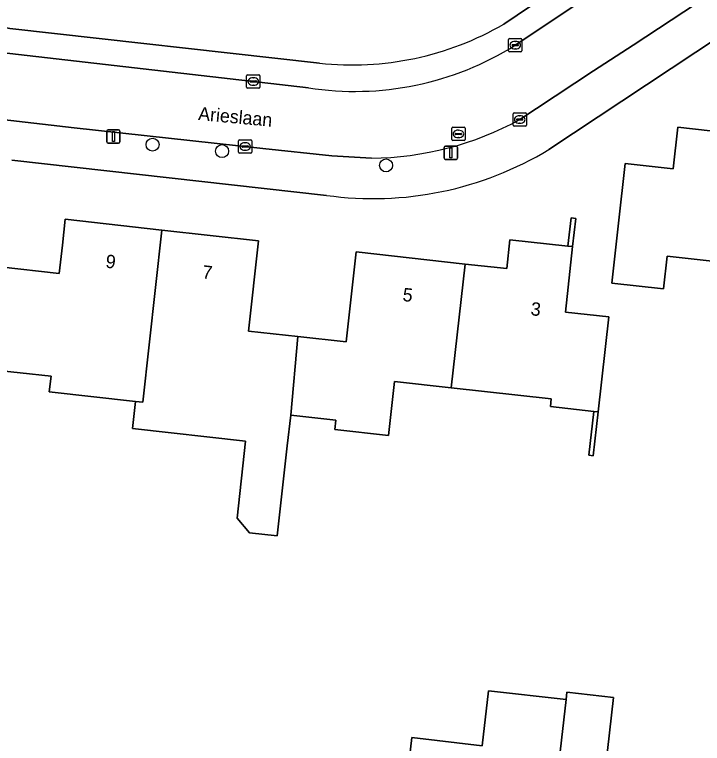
# Model space of a CAD drawing. Extents: x 162396 to 163643, y 386452 to 387406.
# Drawn here: x 163008.7 to 163060.4, y 386774.2 to 386829.1 of the extents above; entities that cross this region are included whole.
import ezdxf

# ---------------------------------------------------------------- set-up
doc = ezdxf.new("R2010")
doc.units = 0
for name, color, linetype in [('IMGEO_Boom', 7, 'Continuous'), ('IMGEO_Erf', 7, 'Continuous'), ('IMGEO_Kolk', 7, 'Continuous'), ('IMGEO_Lichtmast', 7, 'Continuous'), ('IMGEO_Muur', 7, 'Continuous'), ('IMGEO_Openbare_ruimte_label', 7, 'Continuous'), ('IMGEO_Pand', 7, 'Continuous'), ('IMGEO_Pand_nummerreeks', 7, 'Continuous'), ('IMGEO_Parkeervlak_open', 7, 'Continuous'), ('IMGEO_Rijbaan_lokaal_open', 7, 'Continuous'), ('IMGEO_Rioolput', 7, 'Continuous'), ('IMGEO_Voetpad_open', 7, 'Continuous')]:
    doc.layers.add(name, color=color, linetype=linetype)

msp = doc.modelspace()

# ---------------------------------------------------------------- linework, layer by layer
at = {"layer": 'IMGEO_Boom'}
for centre in [(163019.068, 386819.272), (163024.298, 386818.785), (163036.636, 386817.714)]:
    msp.add_circle(centre, 0.489, dxfattribs=at)
at = {"layer": 'IMGEO_Erf'}
for points in [[(162946.556, 386862.969), (162949.934, 386860.424), (162987.453, 386835.647), (162991.369, 386833.385), (163000, 386829.829), (163008.342, 386828.004), (163031.625, 386825.406)], [(163045.484, 386828.337), (163056.818, 386836.007), (163060.114, 386838.237)], [(163067.287, 386831.119), (163048.892, 386818.913)], [(163065.254, 386810.063), (163057.789, 386810.893), (163057.516, 386808.432), (163053.632, 386808.864), (163054.132, 386813.363), (163054.632, 386817.856), (163058.245, 386817.455), (163058.593, 386820.582), (163066.327, 386819.722)], [(163032.153, 386815.458), (163008.483, 386818.116)], [(163007.606, 386810.082), (163012.052, 386809.588), (163012.288, 386811.705), (163012.505, 386813.659), (163019.775, 386812.85), (163027.045, 386812.042), (163026.29, 386805.253), (163030.005, 386804.84), (163033.631, 386804.437), (163034.384, 386811.205), (163042.58, 386810.294), (163045.712, 386809.946), (163045.955, 386812.126), (163050.319, 386811.641), (163050.555, 386813.76), (163050.908, 386813.721), (163050.672, 386811.602), (163050.125, 386806.683), (163053.388, 386806.32), (163052.593, 386799.168), (163052.226, 386795.871), (163051.89, 386795.908), (163052.257, 386799.205), (163048.997, 386799.567), (163049.062, 386800.15), (163041.544, 386800.986), (163037.264, 386801.462), (163036.812, 386797.398), (163032.789, 386797.846), (163032.867, 386798.55), (163029.462, 386798.929), (163029.206, 386796.623), (163028.451, 386789.84), (163026.374, 386790.071), (163025.428, 386791.171), (163026.073, 386796.972), (163017.563, 386797.918), (163017.79, 386799.963), (163011.307, 386800.683), (163011.436, 386801.848), (163006.748, 386802.369)], [(163038.409, 386773.163), (163038.581, 386774.671), (163043.866, 386774.067), (163044.339, 386778.203), (163050.183, 386777.535), (163050.247, 386778.097), (163053.753, 386777.697), (163052.816, 386769.493)]]:
    msp.add_lwpolyline(points, dxfattribs=at)
for centre, radius, start, end in [((163034.104, 386847.915), 22.645, 263.7146, 300.1681), ((163035.667, 386840.709), 25.494, 262.0769, 301.2478)]:
    msp.add_arc(centre, radius, start, end, dxfattribs=at)
at = {"layer": 'IMGEO_Kolk'}
for p, q in [((163045.857, 386826.331), (163045.857, 386827.183)), ((163045.932, 386827.257), (163046.784, 386827.257)), ((163046.858, 386827.183), (163046.858, 386826.331)), ((163046.116, 386826.751), (163046.116, 386826.763)), ((163046.554, 386826.714), (163046.156, 386826.714)), ((163046.159, 386826.8), (163046.557, 386826.8)), ((163046.345, 386827.037), (163046.37, 386827.037)), ((163046.6, 386826.763), (163046.6, 386826.751)), ((163046.784, 386826.257), (163045.932, 386826.257)), ((163046.368, 386826.477), (163046.343, 386826.477)), ((163026.15, 386823.597), (163026.15, 386824.449)), ((163026.225, 386824.523), (163027.077, 386824.523)), ((163027.151, 386824.449), (163027.151, 386823.597)), ((163026.409, 386824.017), (163026.409, 386824.029)), ((163026.847, 386823.98), (163026.449, 386823.98)), ((163026.452, 386824.066), (163026.85, 386824.066)), ((163026.638, 386824.303), (163026.663, 386824.303)), ((163026.893, 386824.029), (163026.893, 386824.017)), ((163027.077, 386823.523), (163026.225, 386823.523)), ((163026.661, 386823.743), (163026.636, 386823.743)), ((163046.267, 386821.664), (163047.119, 386821.664)), ((163046.192, 386820.738), (163046.192, 386821.59)), ((163046.451, 386821.158), (163046.451, 386821.17)), ((163046.889, 386821.121), (163046.491, 386821.121)), ((163046.494, 386821.207), (163046.892, 386821.207)), ((163046.68, 386821.444), (163046.705, 386821.444)), ((163046.935, 386821.17), (163046.935, 386821.158)), ((163047.193, 386821.59), (163047.193, 386820.738)), ((163047.119, 386820.664), (163046.267, 386820.664)), ((163046.703, 386820.884), (163046.678, 386820.884)), ((163025.537, 386818.707), (163025.537, 386819.559)), ((163025.612, 386819.633), (163026.464, 386819.633)), ((163026.538, 386819.559), (163026.538, 386818.707)), ((163025.796, 386819.127), (163025.796, 386819.139)), ((163026.234, 386819.09), (163025.836, 386819.09)), ((163025.839, 386819.176), (163026.237, 386819.176)), ((163026.025, 386819.413), (163026.05, 386819.413)), ((163026.28, 386819.139), (163026.28, 386819.127)), ((163026.464, 386818.633), (163025.612, 386818.633)), ((163026.048, 386818.853), (163026.023, 386818.853))]:
    msp.add_line(p, q, dxfattribs=at)
for points in [[(163045.857, 386826.331), (163045.857, 386827.183)], [(163045.932, 386827.257), (163046.784, 386827.257)], [(163046.858, 386827.183), (163046.858, 386826.331)], [(163046.784, 386826.257), (163045.932, 386826.257)], [(163026.15, 386823.597), (163026.15, 386824.449)], [(163026.225, 386824.523), (163027.077, 386824.523)], [(163027.151, 386824.449), (163027.151, 386823.597)], [(163027.077, 386823.523), (163026.225, 386823.523)], [(163046.267, 386821.664), (163047.119, 386821.664)], [(163046.192, 386820.738), (163046.192, 386821.59)], [(163047.193, 386821.59), (163047.193, 386820.738)], [(163047.119, 386820.664), (163046.267, 386820.664)], [(163025.537, 386818.707), (163025.537, 386819.559)], [(163025.612, 386819.633), (163026.464, 386819.633)], [(163026.538, 386819.559), (163026.538, 386818.707)], [(163026.464, 386818.633), (163025.612, 386818.633)]]:
    msp.add_lwpolyline(points, dxfattribs=at)
for centre, radius, start, end in [((163045.934, 386827.181), 0.0765, 91.552, 178.448), ((163045.934, 386827.181), 0.0765, 91.552, 178.448), ((163046.782, 386827.181), 0.0765, 1.552, 88.448), ((163046.782, 386827.181), 0.0765, 1.552, 88.448), ((163046.156, 386826.76), 0.0403, 85.8775, 175.7526), ((163046.153, 386826.75), 0.0366, 178.938, 274.7102), ((163046.557, 386826.757), 0.043, 264.8664, 352.4533), ((163046.561, 386826.762), 0.0386, 1.7309, 96.639), ((163045.934, 386826.333), 0.0765, 181.552, 268.448), ((163045.934, 386826.333), 0.0765, 181.552, 268.448), ((163046.782, 386826.333), 0.0765, 271.552, 358.448), ((163046.782, 386826.333), 0.0765, 271.552, 358.448), ((163026.227, 386824.447), 0.0765, 91.552, 178.448), ((163026.227, 386824.447), 0.0765, 91.552, 178.448), ((163027.075, 386824.447), 0.0765, 1.552, 88.448), ((163027.075, 386824.447), 0.0765, 1.552, 88.448), ((163026.449, 386824.026), 0.0403, 85.8775, 175.7526), ((163026.446, 386824.016), 0.0366, 178.938, 274.7102), ((163026.85, 386824.023), 0.043, 264.8664, 352.4533), ((163026.854, 386824.028), 0.0386, 1.7309, 96.639), ((163026.227, 386823.599), 0.0765, 181.552, 268.448), ((163026.227, 386823.599), 0.0765, 181.552, 268.448), ((163027.075, 386823.599), 0.0765, 271.552, 358.448), ((163027.075, 386823.599), 0.0765, 271.552, 358.448), ((163046.269, 386821.588), 0.0765, 91.552, 178.448), ((163046.269, 386821.588), 0.0765, 91.552, 178.448), ((163047.117, 386821.588), 0.0765, 1.552, 88.448), ((163047.117, 386821.588), 0.0765, 1.552, 88.448), ((163046.491, 386821.167), 0.0403, 85.8775, 175.7526), ((163046.488, 386821.157), 0.0366, 178.938, 274.7102), ((163046.892, 386821.164), 0.043, 264.8664, 352.4533), ((163046.896, 386821.169), 0.0386, 1.7309, 96.639), ((163046.269, 386820.74), 0.0765, 181.552, 268.448), ((163046.269, 386820.74), 0.0765, 181.552, 268.448), ((163047.117, 386820.74), 0.0765, 271.552, 358.448), ((163047.117, 386820.74), 0.0765, 271.552, 358.448), ((163025.614, 386819.557), 0.0765, 91.552, 178.448), ((163025.614, 386819.557), 0.0765, 91.552, 178.448), ((163026.462, 386819.557), 0.0765, 1.552, 88.448), ((163026.462, 386819.557), 0.0765, 1.552, 88.448), ((163025.836, 386819.136), 0.0403, 85.8775, 175.7526), ((163025.833, 386819.126), 0.0366, 178.938, 274.7102), ((163026.237, 386819.133), 0.043, 264.8664, 352.4533), ((163026.241, 386819.138), 0.0386, 1.7309, 96.639), ((163025.614, 386818.709), 0.0765, 181.552, 268.448), ((163025.614, 386818.709), 0.0765, 181.552, 268.448), ((163026.462, 386818.709), 0.0765, 271.552, 358.448), ((163026.462, 386818.709), 0.0765, 271.552, 358.448)]:
    msp.add_arc(centre, radius, start, end, dxfattribs=at)
for centre, major_axis, ratio, start_param, end_param in [((163046.344, 386826.757), (-0.387, 0.002), 0.722429, 4.712389, 7.853982), ((163046.369, 386826.757), (-0.39, 0.002), 0.717154, 1.570796, 4.712389), ((163026.637, 386824.023), (-0.387, 0.002), 0.722429, 4.712389, 7.853982), ((163026.662, 386824.023), (-0.39, 0.002), 0.717154, 1.570796, 4.712389), ((163046.679, 386821.164), (-0.387, 0.002), 0.722429, 4.712389, 7.853982), ((163046.704, 386821.164), (-0.39, 0.002), 0.717154, 1.570796, 4.712389), ((163026.024, 386819.133), (-0.387, 0.002), 0.722429, 4.712389, 7.853982), ((163026.049, 386819.133), (-0.39, 0.002), 0.717154, 1.570796, 4.712389)]:
    msp.add_ellipse(centre, major_axis=major_axis, ratio=ratio, start_param=start_param, end_param=end_param, dxfattribs=at)
at = {"layer": 'IMGEO_Lichtmast'}
for p, q in [((163015.627, 386819.484), (163015.627, 386820.284)), ((163015.627, 386820.284), (163015.627, 386819.484)), ((163015.727, 386820.384), (163016.517, 386820.384)), ((163016.517, 386820.384), (163015.727, 386820.384)), ((163016.617, 386820.284), (163016.617, 386819.484)), ((163016.617, 386819.484), (163016.617, 386820.284)), ((163016.517, 386819.384), (163015.727, 386819.384)), ((163015.727, 386819.384), (163016.517, 386819.384)), ((163041.015, 386818.265), (163041.015, 386819.065)), ((163041.015, 386819.065), (163041.015, 386818.265)), ((163041.115, 386819.165), (163041.905, 386819.165)), ((163041.905, 386819.165), (163041.115, 386819.165)), ((163042.005, 386819.065), (163042.005, 386818.265)), ((163042.005, 386818.265), (163042.005, 386819.065)), ((163041.905, 386818.165), (163041.115, 386818.165)), ((163041.115, 386818.165), (163041.905, 386818.165))]:
    msp.add_line(p, q, dxfattribs=at)
for points in [[(163016.047, 386820.259), (163016.197, 386820.259), (163016.197, 386819.509), (163016.047, 386819.509), (163016.047, 386820.259)], [(163041.435, 386819.04), (163041.585, 386819.04), (163041.585, 386818.29), (163041.435, 386818.29), (163041.435, 386819.04)]]:
    msp.add_lwpolyline(points, dxfattribs=at)
for centre, start, end in [((163015.727, 386820.284), 90, 180), ((163015.727, 386820.284), 90, 180), ((163016.517, 386820.284), 0, 90), ((163016.517, 386820.284), 360, 90), ((163015.727, 386819.484), 180, 270), ((163015.727, 386819.484), 180, 270), ((163016.517, 386819.484), 270, 0), ((163016.517, 386819.484), 270, 0), ((163041.115, 386819.065), 90, 180), ((163041.115, 386819.065), 90, 180), ((163041.905, 386819.065), 0, 90), ((163041.905, 386819.065), 360, 90), ((163041.115, 386818.265), 180, 270), ((163041.115, 386818.265), 180, 270), ((163041.905, 386818.265), 270, 0), ((163041.905, 386818.265), 270, 0)]:
    msp.add_arc(centre, 0.1, start, end, dxfattribs=at)
at = {"layer": 'IMGEO_Muur'}
for points in [[(163050.555, 386813.76), (163050.319, 386811.641), (163050.672, 386811.602), (163050.908, 386813.721)], [(163052.593, 386799.168), (163052.257, 386799.205), (163051.89, 386795.908), (163052.226, 386795.871)]]:
    msp.add_lwpolyline(points, close=True, dxfattribs=at)
at = {"layer": 'IMGEO_Pand'}
for points in [[(163066.327, 386819.722), (163058.593, 386820.582), (163058.245, 386817.455), (163054.632, 386817.856), (163054.132, 386813.363), (163053.632, 386808.864), (163057.516, 386808.432), (163057.789, 386810.893), (163065.254, 386810.063)], [(163019.775, 386812.85), (163012.505, 386813.659), (163012.288, 386811.705), (163012.052, 386809.588), (163007.606, 386810.082), (163007.27, 386807.057), (163006.748, 386802.369), (163011.436, 386801.848), (163011.307, 386800.683), (163017.79, 386799.963), (163018.332, 386799.903)], [(163026.29, 386805.253), (163027.045, 386812.042), (163019.775, 386812.85), (163018.332, 386799.903), (163017.79, 386799.963), (163017.563, 386797.918), (163026.073, 386796.972), (163025.428, 386791.171), (163026.374, 386790.071), (163028.451, 386789.84), (163029.206, 386796.623), (163029.462, 386798.929), (163030.005, 386804.84)], [(163053.388, 386806.32), (163050.125, 386806.683), (163050.672, 386811.602), (163050.319, 386811.641), (163045.955, 386812.126), (163045.712, 386809.946), (163042.58, 386810.294), (163041.544, 386800.986), (163049.062, 386800.15), (163048.997, 386799.567), (163052.257, 386799.205), (163052.593, 386799.168)], [(163042.58, 386810.294), (163034.384, 386811.205), (163033.631, 386804.437), (163030.005, 386804.84), (163029.462, 386798.929), (163032.867, 386798.55), (163032.789, 386797.846), (163036.812, 386797.398), (163037.264, 386801.462), (163041.544, 386800.986)], [(163050.183, 386777.535), (163044.339, 386778.203), (163043.866, 386774.067), (163038.581, 386774.671), (163038.409, 386773.163), (163037.541, 386765.536), (163045.574, 386764.618), (163046.119, 386769.385), (163049.208, 386769.033), (163049.306, 386769.894)], [(163052.816, 386769.493), (163053.753, 386777.697), (163050.247, 386778.097), (163050.183, 386777.535), (163049.306, 386769.894)]]:
    msp.add_lwpolyline(points, close=True, dxfattribs=at)
at = {"layer": 'IMGEO_Parkeervlak_open'}
for points in [[(162946.079, 386860.649), (162973.567, 386842.509), (162986.474, 386834.111), (162990.37, 386831.778), (162999.094, 386828.09), (163000, 386827.886), (163007.424, 386826.218), (163030.795, 386823.548)], [(163031.625, 386825.406), (163008.342, 386828.004), (163000, 386829.829), (162991.369, 386833.385), (162987.453, 386835.647), (162949.934, 386860.424)], [(163056.818, 386836.007), (163045.484, 386828.337)], [(163046.355, 386826.754), (163060.375, 386836.109)]]:
    msp.add_lwpolyline(points, dxfattribs=at)
for centre, radius, start, end in [((163034.104, 386847.915), 22.645, 263.7146, 300.1681), ((163034.285, 386845.972), 22.694, 261.1537, 302.1311)]:
    msp.add_arc(centre, radius, start, end, dxfattribs=at)
at = {"layer": 'IMGEO_Rijbaan_lokaal_open'}
for points in [[(163030.795, 386823.548), (163007.424, 386826.218), (163000, 386827.886), (162999.094, 386828.09), (162990.37, 386831.778), (162986.474, 386834.111), (162973.567, 386842.509), (162946.079, 386860.649), (162945.809, 386860.764)], [(163061.331, 386836.738), (163060.375, 386836.109), (163046.355, 386826.754)], [(163046.696, 386821.167), (163047.956, 386821.995), (163052.249, 386824.813), (163055.219, 386826.764), (163059.032, 386829.268), (163063.954, 386832.5)], [(163004.709, 386821.506), (163013.168, 386820.54), (163027.362, 386818.989), (163032.562, 386818.421), (163035.545, 386818.259)]]:
    msp.add_lwpolyline(points, dxfattribs=at)
for centre, radius, start, end in [((163034.285, 386845.972), 22.694, 261.1537, 302.1311), ((163035.335, 386841.898), 23.64, 270.5088, 298.7237)]:
    msp.add_arc(centre, radius, start, end, dxfattribs=at)
at = {"layer": 'IMGEO_Rioolput'}
for p, q in [((163041.652, 386820.58), (163042.504, 386820.58)), ((163041.577, 386819.654), (163041.577, 386820.506)), ((163041.836, 386820.074), (163041.836, 386820.086)), ((163042.274, 386820.037), (163041.876, 386820.037)), ((163041.879, 386820.123), (163042.277, 386820.123)), ((163042.065, 386820.36), (163042.09, 386820.36)), ((163042.32, 386820.086), (163042.32, 386820.074)), ((163042.578, 386820.506), (163042.578, 386819.654)), ((163042.504, 386819.58), (163041.652, 386819.58)), ((163042.088, 386819.8), (163042.063, 386819.8))]:
    msp.add_line(p, q, dxfattribs=at)
for points in [[(163041.652, 386820.58), (163042.504, 386820.58)], [(163041.577, 386819.654), (163041.577, 386820.506)], [(163042.578, 386820.506), (163042.578, 386819.654)], [(163042.504, 386819.58), (163041.652, 386819.58)]]:
    msp.add_lwpolyline(points, dxfattribs=at)
for centre, radius, start, end in [((163041.654, 386820.504), 0.0765, 91.552, 178.448), ((163041.654, 386820.504), 0.0765, 91.552, 178.448), ((163042.502, 386820.504), 0.0765, 1.552, 88.448), ((163042.502, 386820.504), 0.0765, 1.552, 88.448), ((163041.876, 386820.083), 0.0403, 85.8775, 175.7526), ((163041.873, 386820.073), 0.0366, 178.938, 274.7102), ((163042.277, 386820.08), 0.043, 264.8664, 352.4533), ((163042.281, 386820.085), 0.0386, 1.7309, 96.639), ((163041.654, 386819.656), 0.0765, 181.552, 268.448), ((163041.654, 386819.656), 0.0765, 181.552, 268.448), ((163042.502, 386819.656), 0.0765, 271.552, 358.448), ((163042.502, 386819.656), 0.0765, 271.552, 358.448)]:
    msp.add_arc(centre, radius, start, end, dxfattribs=at)
for centre, major_axis, ratio, start_param, end_param in [((163042.064, 386820.08), (-0.387, 0.002), 0.722429, 4.712389, 7.853982), ((163042.089, 386820.08), (-0.39, 0.002), 0.717154, 1.570796, 4.712389)]:
    msp.add_ellipse(centre, major_axis=major_axis, ratio=ratio, start_param=start_param, end_param=end_param, dxfattribs=at)
at = {"layer": 'IMGEO_Voetpad_open'}
for points in [[(163063.954, 386832.5), (163059.032, 386829.268), (163055.219, 386826.764), (163052.249, 386824.813), (163047.956, 386821.995), (163046.696, 386821.167)], [(163048.892, 386818.913), (163067.287, 386831.119)], [(163035.545, 386818.259), (163032.562, 386818.421), (163027.362, 386818.989), (163013.168, 386820.54), (163004.709, 386821.506)], [(163008.483, 386818.116), (163032.153, 386815.458)]]:
    msp.add_lwpolyline(points, dxfattribs=at)
for centre, radius, start, end in [((163035.335, 386841.898), 23.64, 270.5088, 298.7237), ((163035.667, 386840.709), 25.494, 262.0769, 301.2478)]:
    msp.add_arc(centre, radius, start, end, dxfattribs=at)

# ---------------------------------------------------------------- texts
at = {"layer": 'IMGEO_Openbare_ruimte_label'}
msp.add_text('Arieslaan', height=1, rotation=354.7796, dxfattribs=at).set_placement((163022.478, 386821.128))
at = {"layer": 'IMGEO_Pand_nummerreeks'}
for s, rotation, p in [('9', 353.6516, (163015.503, 386810.025)), ('7', 353.6574, (163022.774, 386809.217)), ('5', 353.6506, (163037.845, 386807.52)), ('3', 353.6574, (163047.481, 386806.449))]:
    msp.add_text(s, height=1, rotation=rotation, dxfattribs=at).set_placement(p)

doc.saveas('drawing.dxf')
